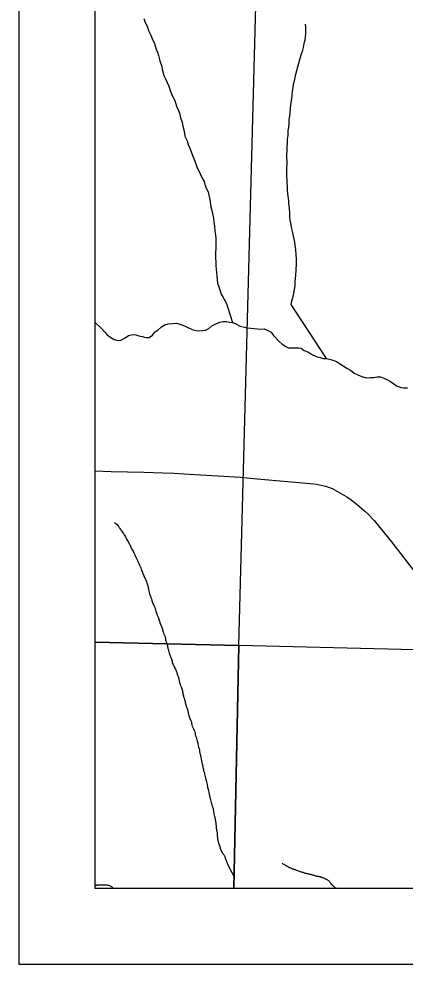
# Model space of a CAD drawing. Extents: x -7.9 to 76.1, y 0 to 22.
# Drawn here: x 2 to 2.509, y 14 to 15.245 of the extents above; entities that cross this region are included whole.
import ezdxf

# ---------------------------------------------------------------- set-up
doc = ezdxf.new("R2010")
doc.units = 0
for name, color, linetype in [('Default', 7, 'Continuous'), ('GM_X_Minor_River', 7, 'Continuous'), ('GM_X_Section', 7, 'Continuous'), ('GM_X_Township_Road', 7, 'Continuous'), ('SC_Scratch1', 7, 'Continuous'), ('SH_Data', 7, 'Continuous')]:
    doc.layers.add(name, color=color, linetype=linetype)

msp = doc.modelspace()

# ---------------------------------------------------------------- linework, layer by layer
at = {"layer": 'Default'}
msp.add_lwpolyline([(2.1, 14.424), (2.1, 14.1), (2.2832, 14.1), (2.2894, 14.4198)], close=True, dxfattribs=at)
at = {"layer": 'GM_X_Minor_River'}
for points in [[(2.1644, 15.2461), (2.1664, 15.2405), (2.1688, 15.236), (2.1712, 15.2292), (2.1739, 15.2239), (2.1759, 15.2183), (2.1779, 15.2145), (2.1807, 15.2055), (2.1826, 15.2014), (2.1838, 15.1972), (2.1855, 15.19), (2.1882, 15.1829), (2.1887, 15.1791), (2.1907, 15.1708), (2.1931, 15.1663), (2.1951, 15.1614), (2.1974, 15.1569), (2.1994, 15.1509), (2.2018, 15.1444), (2.2053, 15.1381), (2.2077, 15.1305), (2.2101, 15.1245), (2.212, 15.12), (2.2129, 15.1151), (2.2149, 15.109), (2.2157, 15.1041), (2.2177, 15.0973), (2.2186, 15.0909), (2.2214, 15.0849), (2.223, 15.08), (2.2253, 15.0751), (2.2269, 15.0702), (2.2289, 15.0646), (2.2317, 15.0578), (2.2344, 15.0503), (2.2392, 15.0405), (2.2407, 15.0363), (2.2439, 15.0311), (2.2447, 15.0273), (2.2471, 15.0213), (2.2494, 15.0175), (2.2502, 15.013), (2.2515, 15.0073), (2.2528, 14.9979), (2.254, 14.993), (2.2561, 14.9828), (2.2569, 14.9775), (2.2574, 14.9729), (2.2582, 14.9658), (2.2587, 14.9605), (2.2592, 14.9567), (2.2593, 14.9491), (2.2594, 14.9434), (2.2591, 14.937), (2.2588, 14.9316), (2.2593, 14.9241), (2.2594, 14.9199), (2.2608, 14.907), (2.2609, 14.9021), (2.2617, 14.8972), (2.2633, 14.8923), (2.2645, 14.8882), (2.2665, 14.8829), (2.2688, 14.8784), (2.2712, 14.8742), (2.2735, 14.8705), (2.2751, 14.8645), (2.2811, 14.8452)], [(2.3769, 15.2386), (2.3773, 15.2348), (2.3775, 15.2257), (2.3771, 15.2219), (2.3765, 15.2173), (2.3754, 15.2128), (2.3744, 15.2078), (2.3729, 15.2025), (2.3711, 15.1975), (2.3697, 15.1914), (2.3683, 15.1868), (2.3654, 15.1769), (2.364, 15.1705), (2.3623, 15.1632), (2.3612, 15.159), (2.3609, 15.1552), (2.3599, 15.1499), (2.3592, 15.1454), (2.3589, 15.14), (2.3575, 15.1324), (2.3572, 15.1267), (2.3566, 15.1222), (2.3563, 15.1173), (2.3556, 15.1123), (2.3553, 15.1078), (2.355, 15.1024), (2.3543, 15.0983), (2.354, 15.0922), (2.3534, 15.0869), (2.3531, 15.0823), (2.3528, 15.0766), (2.3523, 15.0626), (2.3527, 15.0581), (2.3522, 15.0463), (2.3526, 15.0425), (2.3529, 15.0292), (2.3533, 15.0247), (2.3534, 15.0205), (2.3539, 15.0149), (2.3548, 15.0058), (2.3552, 15.002), (2.3557, 14.9963), (2.3562, 14.9891), (2.3563, 14.9842), (2.3568, 14.98), (2.358, 14.9747), (2.3588, 14.9687), (2.3604, 14.9634), (2.3613, 14.9596), (2.3629, 14.9513), (2.3634, 14.9472), (2.3642, 14.9415), (2.3647, 14.9347), (2.3652, 14.9298), (2.3653, 14.9233), (2.3647, 14.9138), (2.3644, 14.9078), (2.3638, 14.9036), (2.3635, 14.899), (2.3632, 14.8937), (2.3625, 14.8888), (2.3618, 14.8842), (2.3601, 14.8774), (2.359, 14.8735), (2.3583, 14.869), (2.4046, 14.7978)], [(2.1, 14.846), (2.1087, 14.8376), (2.113, 14.8327), (2.1164, 14.829), (2.121, 14.8257), (2.1253, 14.8231), (2.1302, 14.8217), (2.1344, 14.8221), (2.14, 14.8253), (2.1445, 14.8284), (2.1494, 14.8296), (2.1539, 14.8293), (2.1581, 14.8279), (2.1623, 14.8268), (2.1672, 14.8254), (2.1714, 14.8255), (2.1759, 14.8286), (2.1796, 14.8332), (2.1833, 14.8359), (2.1878, 14.8398), (2.1923, 14.8425), (2.1964, 14.8437), (2.2025, 14.8442), (2.2074, 14.8443), (2.2119, 14.8432), (2.218, 14.8411), (2.2226, 14.8389), (2.2283, 14.8363), (2.2333, 14.8349), (2.2382, 14.8346), (2.242, 14.8347), (2.2458, 14.8351), (2.2503, 14.8375), (2.254, 14.841), (2.2592, 14.8437), (2.2645, 14.8457), (2.269, 14.8465), (2.2732, 14.8466), (2.2774, 14.8459), (2.2811, 14.8452), (2.2849, 14.8442), (2.2914, 14.8405), (2.2952, 14.8398), (2.3006, 14.8384), (2.3055, 14.8377), (2.3097, 14.8374), (2.3188, 14.8368), (2.3229, 14.8369), (2.3271, 14.8354), (2.3324, 14.8325), (2.3352, 14.8284), (2.3429, 14.8202), (2.3467, 14.8168), (2.3513, 14.8139), (2.3551, 14.8121), (2.3597, 14.8118), (2.368, 14.8119), (2.3718, 14.8116), (2.3756, 14.8086), (2.3806, 14.8068), (2.3844, 14.8042), (2.3882, 14.8017), (2.3928, 14.8002), (2.3966, 14.7992), (2.4008, 14.7981), (2.4046, 14.7978)], [(2.4046, 14.7978), (2.4091, 14.7971), (2.4133, 14.7957), (2.4183, 14.7939), (2.4221, 14.7913), (2.4271, 14.7883), (2.4317, 14.785), (2.4366, 14.7824), (2.4416, 14.7787), (2.4492, 14.7751), (2.453, 14.7736), (2.4572, 14.7726), (2.4629, 14.7727), (2.4674, 14.7731), (2.472, 14.774), (2.4761, 14.774), (2.4807, 14.7722), (2.4853, 14.77), (2.4895, 14.7675), (2.4983, 14.7615), (2.5032, 14.7597), (2.507, 14.7594), (2.5116, 14.7591)]]:
    msp.add_lwpolyline(points, dxfattribs=at)
msp.add_spline([(2.126, 14.582), (2.1303, 14.5779), (2.133, 14.5738), (2.1361, 14.5697), (2.1396, 14.5644), (2.1427, 14.5584), (2.1454, 14.5539), (2.1474, 14.5494), (2.1517, 14.5412), (2.1533, 14.5374), (2.1553, 14.5336), (2.1572, 14.5295), (2.1604, 14.522), (2.1628, 14.5156), (2.1651, 14.5103), (2.1679, 14.5039), (2.1699, 14.4983), (2.1707, 14.4934), (2.1727, 14.4858), (2.1743, 14.482), (2.1755, 14.4775), (2.1775, 14.473), (2.1799, 14.4666), (2.1815, 14.4609), (2.1834, 14.4572), (2.1847, 14.4527), (2.1862, 14.4485), (2.1886, 14.4425), (2.1898, 14.438), (2.1926, 14.4308), (2.1935, 14.4255), (2.195, 14.4218), (2.1959, 14.4169), (2.1971, 14.4131), (2.1987, 14.407), (2.2007, 14.4029), (2.2019, 14.3976), (2.2046, 14.3916), (2.207, 14.3863), (2.2086, 14.3818), (2.2102, 14.3777), (2.2122, 14.369), (2.2138, 14.3652), (2.2154, 14.36), (2.2162, 14.3547), (2.2178, 14.3502), (2.2191, 14.3445), (2.2203, 14.34), (2.2219, 14.3354), (2.2231, 14.3305), (2.2247, 14.3249), (2.2267, 14.32), (2.2283, 14.3136), (2.2315, 14.306), (2.2323, 14.3023), (2.2343, 14.2955), (2.2367, 14.2857), (2.2376, 14.2819), (2.2384, 14.2777), (2.2396, 14.2725), (2.2405, 14.2668), (2.2421, 14.2607), (2.2433, 14.2547), (2.2445, 14.2509), (2.2462, 14.2434), (2.2478, 14.2366), (2.2507, 14.2234), (2.2519, 14.2181), (2.2536, 14.2113), (2.2556, 14.2049), (2.2568, 14.1981), (2.2576, 14.1943), (2.2585, 14.1902), (2.2593, 14.1852), (2.2598, 14.1803), (2.2606, 14.175), (2.2611, 14.1712), (2.2615, 14.1663), (2.2624, 14.1614), (2.2652, 14.1527), (2.2675, 14.1471), (2.2702, 14.1434), (2.2718, 14.1396), (2.2836, 14.1148)], degree=3, dxfattribs=at)
for points in [[(2.3465, 14.133), (2.3484, 14.1319), (2.3503, 14.1308), (2.3522, 14.1297), (2.3549, 14.1281), (2.3577, 14.1268), (2.3606, 14.1256), (2.3619, 14.1251), (2.3631, 14.1247), (2.3644, 14.1242), (2.3668, 14.1233), (2.3692, 14.1225), (2.3716, 14.1217), (2.3732, 14.1212), (2.3747, 14.1207), (2.3762, 14.1202), (2.3781, 14.1197), (2.38, 14.1193), (2.3819, 14.1188), (2.3834, 14.1185), (2.385, 14.1181), (2.3865, 14.1178), (2.388, 14.1174), (2.3895, 14.1167), (2.391, 14.1163), (2.3923, 14.116), (2.3936, 14.1159), (2.3948, 14.1156), (2.3961, 14.1154), (2.3974, 14.115), (2.3986, 14.1146), (2.4003, 14.114), (2.402, 14.1132), (2.4036, 14.1124), (2.4049, 14.1118), (2.4062, 14.1111), (2.4074, 14.1102), (2.4094, 14.1087), (2.4103, 14.1063), (2.4121, 14.1046), (2.4133, 14.1034), (2.4145, 14.1023), (2.4159, 14.1012), (2.4166, 14.1007), (2.4173, 14.1003), (2.4181, 14.1)], [(2.1, 14.104), (2.1003, 14.104), (2.1007, 14.1039), (2.101, 14.1039), (2.1023, 14.1039), (2.1035, 14.1043), (2.1048, 14.1044), (2.1074, 14.1045), (2.1101, 14.1045), (2.1127, 14.1045), (2.114, 14.1045), (2.1153, 14.1044), (2.1165, 14.1042), (2.1185, 14.1039), (2.1204, 14.1033), (2.1219, 14.102), (2.1227, 14.1014), (2.1234, 14.1007), (2.1242, 14.1)]]:
    msp.add_open_spline(points, degree=3, dxfattribs=at)
at = {"layer": 'GM_X_Section'}
msp.add_lwpolyline([(2.3164, 15.4286), (3.3274, 15.4069), (3.3054, 14.3948), (2.2894, 14.4198)], close=True, dxfattribs=at)
at = {"layer": 'GM_X_Township_Road'}
msp.add_lwpolyline([(2.1, 14.6499), (2.1214, 14.6489), (2.1646, 14.6481), (2.1895, 14.6475), (2.2044, 14.6469), (2.2314, 14.6453), (2.2622, 14.6435), (2.2918, 14.6414), (2.3136, 14.6394), (2.3537, 14.636), (2.3882, 14.6327), (2.3914, 14.6323), (2.3979, 14.6311), (2.4039, 14.6296), (2.4102, 14.6275), (2.4135, 14.6262), (2.4317, 14.6155), (2.4377, 14.6115), (2.4431, 14.6075), (2.4485, 14.6031), (2.4555, 14.5969), (2.46, 14.5927), (2.468, 14.5843), (2.4754, 14.5754), (2.4905, 14.5564), (2.5261, 14.5102)], dxfattribs=at)
at = {"layer": 'SC_Scratch1'}
for points in [[(2.1, 15.4325), (2.1, 14.424), (2.2894, 14.4198), (2.3164, 15.4286)], [(2.2832, 14.1), (3.2996, 14.1), (3.3054, 14.3948), (2.2894, 14.4198)]]:
    msp.add_lwpolyline(points, close=True, dxfattribs=at)
at = {"layer": 'SH_Data'}
for p, q in [((2, 21), (2, 14)), ((2.1, 20.9), (2.1, 14.1)), ((2.1, 14.1), (8.9, 14.1)), ((2.1, 14.1), (2.1, 14.1)), ((2, 14), (9, 14))]:
    msp.add_line(p, q, dxfattribs=at)

doc.saveas('drawing.dxf')
